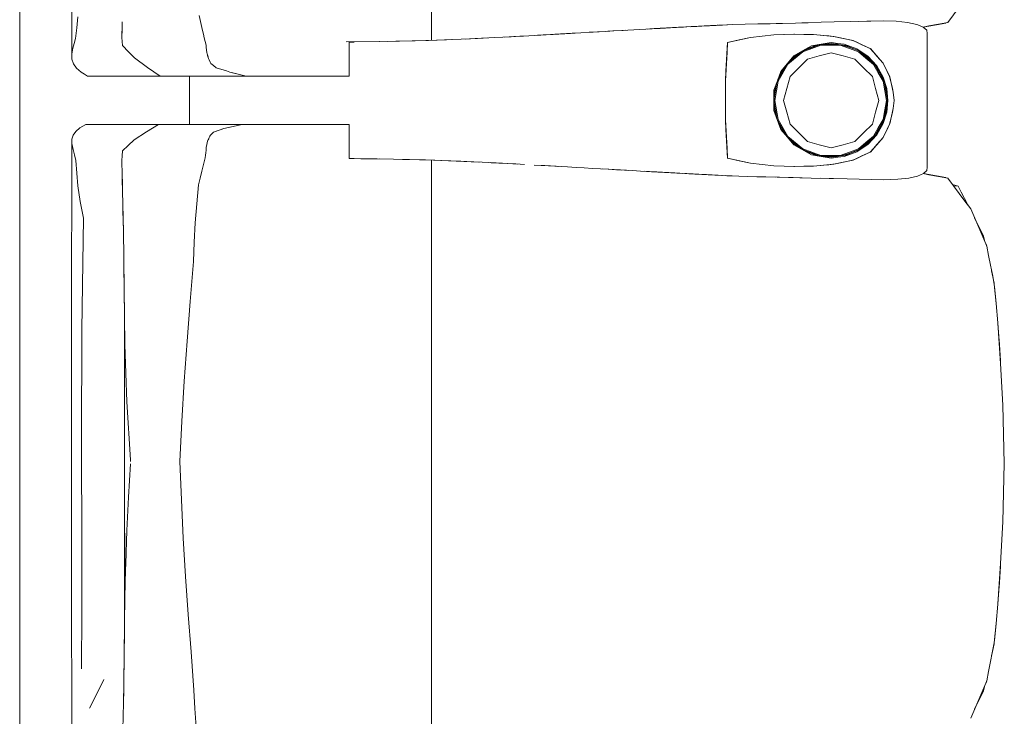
# Model space of a CAD drawing. Header units: millimetres. Extents: x -261 to 187, y -214 to 106.
# Tile 682 of 1056: x -208.695 to -207.88, y 13.346 to 13.922. Entities that reach past the tile are written whole.
import ezdxf

# ---------------------------------------------------------------- set-up
doc = ezdxf.new("R2010")
doc.units = ezdxf.units.MM
doc.header["$LTSCALE"] = 0.005
doc.header["$MEASUREMENT"] = 0
doc.layers.add('IFC-Elemento de mobília-Contorno', color=9, linetype='Continuous', lineweight=5)
doc.layers.add('IFC-Laje-Contorno', color=9, linetype='Continuous', lineweight=5)

msp = doc.modelspace()

# ---------------------------------------------------------------- linework, layer by layer
at = {"layer": 'IFC-Elemento de mobília-Contorno', "lineweight": 5}
for p, q in [((-208.65207, 14.06106), (-208.65199, 13.89344)), ((-208.35421, 13.90504), (-208.3542, 13.94712)), ((-208.54645, 13.92544), (-208.54379, 13.91311)), ((-207.927, 13.9199), (-207.91753, 13.93257)), ((-208.64783, 13.91549), (-208.6468, 13.92459)), ((-208.61055, 13.90861), (-208.61025, 13.9166)), ((-208.61034, 13.91385), (-208.61012, 13.92034)), ((-208.61025, 13.9166), (-208.6102, 13.91812)), ((-208.14976, 13.91578), (-208.13056, 13.91679)), ((-208.1429, 13.91614), (-208.13467, 13.91657)), ((-208.13879, 13.91636), (-208.13467, 13.91657)), ((-208.13742, 13.91643), (-208.13467, 13.91657)), ((-208.1333, 13.91665), (-208.13125, 13.91675)), ((-208.1333, 13.91665), (-208.13193, 13.91672)), ((-208.13193, 13.91672), (-208.13056, 13.91679)), ((-208.13125, 13.91675), (-208.13056, 13.91679)), ((-208.13056, 13.91679), (-208.1285, 13.9169)), ((-208.1285, 13.9169), (-208.12782, 13.91694)), ((-208.12782, 13.91694), (-208.12692, 13.91698)), ((-208.12692, 13.91698), (-208.12422, 13.91712)), ((-208.12692, 13.91698), (-208.12602, 13.91703)), ((-208.12602, 13.91703), (-208.12512, 13.91708)), ((-208.12512, 13.91708), (-208.12332, 13.91717)), ((-208.12332, 13.91717), (-208.11927, 13.91738)), ((-208.12332, 13.91717), (-208.12107, 13.91728)), ((-208.12332, 13.91717), (-208.12242, 13.91721)), ((-208.12242, 13.91721), (-208.12152, 13.91726)), ((-208.12152, 13.91726), (-208.12107, 13.91728)), ((-208.12107, 13.91728), (-208.11927, 13.91738)), ((-208.12107, 13.91728), (-208.11972, 13.91736)), ((-208.11972, 13.91736), (-208.11882, 13.9174)), ((-208.11927, 13.91738), (-208.11792, 13.91745)), ((-208.11882, 13.9174), (-208.11657, 13.91752)), ((-208.11882, 13.9174), (-208.11702, 13.91749)), ((-208.11792, 13.91745), (-208.11702, 13.91749)), ((-208.11792, 13.91745), (-208.11747, 13.91747)), ((-208.11657, 13.91752), (-208.11522, 13.91759)), ((-208.11631, 13.91753), (-208.11522, 13.91759)), ((-208.11631, 13.91753), (-208.11612, 13.91754)), ((-208.11612, 13.91754), (-208.11522, 13.91759)), ((-208.11522, 13.91759), (-208.1048, 13.91812)), ((-208.11522, 13.91759), (-208.11342, 13.91768)), ((-208.11522, 13.91759), (-208.11432, 13.91763)), ((-208.11522, 13.91759), (-208.11477, 13.91761)), ((-208.11477, 13.91761), (-208.11387, 13.91765)), ((-208.11342, 13.91768), (-208.1048, 13.91812)), ((-208.1048, 13.91812), (-208.09457, 13.91835)), ((-208.09457, 13.91835), (-208.08435, 13.91857)), ((-208.08435, 13.91857), (-208.06901, 13.91891)), ((-208.08435, 13.91857), (-208.07923, 13.91869)), ((-208.07923, 13.91869), (-208.07412, 13.9188)), ((-208.07412, 13.9188), (-208.06901, 13.91891)), ((-208.06901, 13.91891), (-208.06389, 13.91902)), ((-208.06389, 13.91902), (-208.05316, 13.91932)), ((-208.05316, 13.91932), (-208.0478, 13.91947)), ((-208.0478, 13.91947), (-208.04243, 13.91962)), ((-208.04243, 13.91962), (-208.0317, 13.91992)), ((-208.0317, 13.91992), (-208.02097, 13.92022)), ((-208.02097, 13.92022), (-207.98047, 13.92112)), ((-208.00072, 13.92067), (-207.98047, 13.92112)), ((-208.00072, 13.92067), (-207.9906, 13.9209)), ((-207.9906, 13.9209), (-207.98047, 13.92112)), ((-207.98047, 13.92112), (-207.96966, 13.92077)), ((-207.96966, 13.92077), (-207.96023, 13.91979)), ((-207.96023, 13.91979), (-207.95267, 13.91819)), ((-207.95267, 13.91819), (-207.95045, 13.91728)), ((-207.95045, 13.91728), (-207.94735, 13.91602)), ((-207.94734, 13.91601), (-207.9427, 13.91689)), ((-207.94424, 13.91647), (-207.92857, 13.91926)), ((-207.94424, 13.91647), (-207.93641, 13.91787)), ((-207.9427, 13.91689), (-207.93485, 13.91839)), ((-207.93641, 13.91787), (-207.92857, 13.91926)), ((-207.93485, 13.91839), (-207.927, 13.9199)), ((-207.92857, 13.91926), (-207.92826, 13.91966)), ((-207.92857, 13.91926), (-207.92826, 13.91966)), ((-207.92857, 13.91926), (-207.92828, 13.91965)), ((-208.64886, 13.90639), (-208.64783, 13.91549)), ((-208.61056, 13.90737), (-208.61034, 13.91385)), ((-208.61055, 13.90861), (-208.61053, 13.90833)), ((-208.54379, 13.91311), (-208.54305, 13.91008)), ((-208.54305, 13.91008), (-208.54232, 13.90704)), ((-208.28829, 13.90795), (-208.28103, 13.90836)), ((-208.28601, 13.9081), (-208.27801, 13.90854)), ((-208.28103, 13.90836), (-208.27377, 13.90878)), ((-208.27801, 13.90854), (-208.27377, 13.90878)), ((-208.27377, 13.90878), (-208.25925, 13.9096)), ((-208.26651, 13.90919), (-208.25925, 13.9096)), ((-208.26391, 13.90934), (-208.26177, 13.90946)), ((-208.26177, 13.90946), (-208.25354, 13.90993)), ((-208.25925, 13.9096), (-208.23057, 13.91127)), ((-208.25925, 13.9096), (-208.23774, 13.91085)), ((-208.25925, 13.9096), (-208.25208, 13.91002)), ((-208.25354, 13.90993), (-208.23925, 13.91076)), ((-208.25354, 13.90993), (-208.24991, 13.91015)), ((-208.25208, 13.91002), (-208.23774, 13.91085)), ((-208.25208, 13.91002), (-208.25189, 13.91003)), ((-208.23774, 13.91085), (-208.23057, 13.91127)), ((-208.23057, 13.91127), (-208.21024, 13.91243)), ((-208.2238, 13.91165), (-208.21024, 13.91243)), ((-208.2238, 13.91165), (-208.21702, 13.91204)), ((-208.21702, 13.91204), (-208.21024, 13.91243)), ((-208.21024, 13.91243), (-208.20346, 13.91282)), ((-208.21024, 13.91243), (-208.20829, 13.91254)), ((-208.20829, 13.91254), (-208.20418, 13.91278)), ((-208.20775, 13.91257), (-208.20418, 13.91278)), ((-208.20674, 13.91263), (-208.20418, 13.91278)), ((-208.20418, 13.91278), (-208.19555, 13.91326)), ((-208.20418, 13.91278), (-208.19604, 13.91323)), ((-208.20346, 13.91282), (-208.19681, 13.91319)), ((-208.19681, 13.91319), (-208.17684, 13.9143)), ((-208.19681, 13.91319), (-208.19348, 13.91337)), ((-208.19604, 13.91323), (-208.19356, 13.91337)), ((-208.17684, 13.9143), (-208.17346, 13.91449)), ((-208.17568, 13.91437), (-208.17161, 13.91459)), ((-208.17568, 13.91437), (-208.17333, 13.91449)), ((-208.17568, 13.91437), (-208.17365, 13.91448)), ((-208.17365, 13.91448), (-208.17161, 13.91459)), ((-208.17346, 13.91449), (-208.16161, 13.91513)), ((-208.17346, 13.91449), (-208.17007, 13.91467)), ((-208.17161, 13.91459), (-208.16954, 13.9147)), ((-208.17007, 13.91467), (-208.16161, 13.91513)), ((-208.17007, 13.91467), (-208.16669, 13.91486)), ((-208.16954, 13.9147), (-208.16746, 13.91482)), ((-208.16746, 13.91482), (-208.16337, 13.91503)), ((-208.16746, 13.91482), (-208.16539, 13.91492)), ((-208.16695, 13.91484), (-208.16514, 13.91494)), ((-208.16669, 13.91486), (-208.16499, 13.91495)), ((-208.16669, 13.91486), (-208.16547, 13.91492)), ((-208.16643, 13.91487), (-208.16339, 13.91503)), ((-208.16499, 13.91495), (-208.1633, 13.91504)), ((-208.1633, 13.91504), (-208.16161, 13.91513)), ((-208.16216, 13.9151), (-208.16073, 13.91518)), ((-208.16161, 13.91513), (-208.15483, 13.9155)), ((-208.16161, 13.91513), (-208.15991, 13.91522)), ((-208.15991, 13.91522), (-208.15653, 13.91541)), ((-208.15653, 13.91541), (-208.15483, 13.9155)), ((-208.15483, 13.9155), (-208.14976, 13.91578)), ((-208.15483, 13.9155), (-208.15145, 13.91568)), ((-208.15483, 13.9155), (-208.15314, 13.91559)), ((-208.15314, 13.91559), (-208.15145, 13.91568)), ((-208.14976, 13.91578), (-208.1429, 13.91614)), ((-208.14976, 13.91578), (-208.14701, 13.91592)), ((-208.14701, 13.91592), (-208.1429, 13.91614)), ((-208.14701, 13.91592), (-208.14427, 13.91606)), ((-208.14701, 13.91592), (-208.14584, 13.91598)), ((-208.1429, 13.91614), (-208.13879, 13.91636)), ((-208.14156, 13.91621), (-208.14154, 13.91621)), ((-208.14154, 13.91621), (-208.14151, 13.91621)), ((-208.13962, 13.91631), (-208.13843, 13.91638)), ((-208.13943, 13.91632), (-208.13879, 13.91636)), ((-208.13888, 13.91635), (-208.13742, 13.91643)), ((-208.13843, 13.91638), (-208.13689, 13.91646)), ((-208.1374, 13.91643), (-208.1369, 13.91646)), ((-208.09037, 13.90741), (-208.07107, 13.90947)), ((-208.09037, 13.90741), (-208.08072, 13.90844)), ((-208.08072, 13.90844), (-208.07107, 13.90947)), ((-208.07107, 13.90947), (-208.05397, 13.91001)), ((-208.07107, 13.90947), (-208.06266, 13.90974)), ((-208.06266, 13.90974), (-208.05424, 13.91001)), ((-208.05429, 13.91001), (-208.04618, 13.90988)), ((-208.05424, 13.91001), (-208.05419, 13.91)), ((-208.05397, 13.91001), (-208.03804, 13.90974)), ((-208.04618, 13.90988), (-208.03813, 13.90974)), ((-208.03813, 13.90974), (-208.02984, 13.909)), ((-208.03804, 13.90974), (-208.02966, 13.90898)), ((-208.02984, 13.909), (-208.02155, 13.90826)), ((-208.02966, 13.90898), (-208.02547, 13.9086)), ((-208.02547, 13.9086), (-208.02128, 13.90823)), ((-207.94735, 13.91602), (-207.94734, 13.91601)), ((-207.94734, 13.91601), (-207.94444, 13.91343)), ((-207.94725, 13.91593), (-207.94424, 13.91647)), ((-207.94444, 13.91343), (-207.94405, 13.91068)), ((-207.94407, 13.80009), (-207.94405, 13.91068)), ((-208.65094, 13.89853), (-208.6499, 13.90245)), ((-208.6499, 13.90245), (-208.64886, 13.90639)), ((-208.61056, 13.90737), (-208.60999, 13.90065)), ((-208.60999, 13.90065), (-208.60495, 13.89552)), ((-208.54232, 13.90704), (-208.54159, 13.90401)), ((-208.54159, 13.90401), (-208.54085, 13.90098)), ((-208.54085, 13.90098), (-208.54069, 13.89949)), ((-208.42484, 13.90363), (-208.39741, 13.90404)), ((-208.42239, 13.90344), (-208.42021, 13.90344)), ((-208.42239, 13.88863), (-208.42239, 13.90344)), ((-208.42021, 13.90344), (-208.41823, 13.90344)), ((-208.39752, 13.90404), (-208.38388, 13.9043)), ((-208.39088, 13.90416), (-208.38079, 13.90437)), ((-208.38388, 13.9043), (-208.37036, 13.90455)), ((-208.38079, 13.90437), (-208.36782, 13.90463)), ((-208.37036, 13.90455), (-208.35686, 13.90495)), ((-208.3589, 13.90489), (-208.35739, 13.90494)), ((-208.35739, 13.90494), (-208.34959, 13.90519)), ((-208.35686, 13.90495), (-208.34337, 13.90535)), ((-208.34959, 13.90519), (-208.34179, 13.90545)), ((-208.34337, 13.90535), (-208.3298, 13.90592)), ((-208.34179, 13.90545), (-208.33802, 13.90558)), ((-208.3298, 13.90592), (-208.31623, 13.9065)), ((-208.32583, 13.90609), (-208.31799, 13.90646)), ((-208.32583, 13.90609), (-208.31799, 13.90646)), ((-208.31799, 13.90646), (-208.30756, 13.90695)), ((-208.31623, 13.9065), (-208.30226, 13.90723)), ((-208.30226, 13.90723), (-208.28829, 13.90795)), ((-208.29411, 13.90765), (-208.28601, 13.9081)), ((-208.11058, 13.87936), (-208.10919, 13.90335)), ((-208.10965, 13.89535), (-208.10919, 13.90335)), ((-208.10919, 13.90335), (-208.09037, 13.90741)), ((-208.10919, 13.90335), (-208.09978, 13.90538)), ((-208.09978, 13.90538), (-208.09037, 13.90741)), ((-208.04714, 13.89622), (-208.0399, 13.90035)), ((-208.04707, 13.89545), (-208.03199, 13.90092)), ((-208.04671, 13.89645), (-208.03315, 13.90137)), ((-208.04508, 13.8974), (-208.03487, 13.90118)), ((-208.0399, 13.90035), (-208.03171, 13.90173)), ((-208.03487, 13.90118), (-208.02351, 13.90245)), ((-208.03199, 13.90092), (-208.01596, 13.90092)), ((-208.03171, 13.90173), (-208.02351, 13.90311)), ((-208.02989, 13.90174), (-208.01847, 13.90174)), ((-208.02351, 13.90311), (-208.01808, 13.90243)), ((-208.02351, 13.90245), (-208.01142, 13.90074)), ((-208.02186, 13.90829), (-208.02149, 13.90825)), ((-208.02155, 13.90826), (-208.00557, 13.90487)), ((-208.02128, 13.90823), (-208.01731, 13.90738)), ((-208.01808, 13.90243), (-208.01265, 13.90175)), ((-208.01731, 13.90738), (-208.01331, 13.90652)), ((-208.01596, 13.90092), (-208.00843, 13.89818)), ((-208.01415, 13.90112), (-208.00816, 13.89895)), ((-208.01334, 13.90653), (-208.00937, 13.90567)), ((-208.01265, 13.90175), (-208.00752, 13.89984)), ((-208.01142, 13.90074), (-208.00017, 13.89598)), ((-208.00937, 13.90567), (-208.0054, 13.90482)), ((-208.00586, 13.90494), (-208.0054, 13.90482)), ((-208.00557, 13.90487), (-207.99835, 13.90153)), ((-208.0054, 13.90482), (-208.00176, 13.90311)), ((-208.00176, 13.90311), (-207.99812, 13.9014)), ((-207.99835, 13.90153), (-207.99113, 13.89819)), ((-207.99812, 13.9014), (-207.99084, 13.89798)), ((-208.65199, 13.89344), (-208.65094, 13.89853)), ((-208.65199, 13.89344), (-208.65184, 13.88933)), ((-208.60495, 13.89552), (-208.5999, 13.8904)), ((-208.54069, 13.89949), (-208.54019, 13.895)), ((-208.54069, 13.89949), (-208.54035, 13.8965)), ((-208.54035, 13.8965), (-208.54019, 13.895)), ((-208.54019, 13.895), (-208.53984, 13.89375)), ((-208.53984, 13.89375), (-208.53916, 13.89123)), ((-208.5395, 13.89249), (-208.53916, 13.89123)), ((-208.5395, 13.89249), (-208.53882, 13.88998)), ((-208.11104, 13.87136), (-208.10965, 13.89535)), ((-208.11058, 13.87936), (-208.10965, 13.89535)), ((-208.11011, 13.88735), (-208.10965, 13.89535)), ((-208.06512, 13.87935), (-208.05438, 13.89209)), ((-208.05938, 13.88515), (-208.04707, 13.89545)), ((-208.05832, 13.88711), (-208.04911, 13.89481)), ((-208.05504, 13.89078), (-208.04652, 13.89657)), ((-208.05438, 13.89209), (-208.04714, 13.89622)), ((-208.04319, 13.88943), (-208.03335, 13.89206)), ((-208.03335, 13.89206), (-208.02351, 13.8947)), ((-208.02351, 13.8947), (-208.01368, 13.89206)), ((-208.01368, 13.89206), (-208.00384, 13.88943)), ((-208.00843, 13.89818), (-208.00089, 13.89544)), ((-208.00816, 13.89895), (-208.00131, 13.89646)), ((-208.00752, 13.89984), (-208.0024, 13.89793)), ((-208.0024, 13.89793), (-207.99785, 13.8949)), ((-208.00089, 13.89544), (-207.99473, 13.89028)), ((-208.00037, 13.89607), (-207.99422, 13.89091)), ((-208.00017, 13.89598), (-207.99052, 13.88848)), ((-207.99785, 13.8949), (-207.99331, 13.89187)), ((-207.99148, 13.89835), (-207.99084, 13.89798)), ((-207.99113, 13.89819), (-207.98846, 13.89514)), ((-207.99084, 13.89798), (-207.98824, 13.89498)), ((-207.98846, 13.89514), (-207.9858, 13.89208)), ((-207.98824, 13.89498), (-207.98306, 13.88898)), ((-207.98824, 13.89498), (-207.98565, 13.89198)), ((-207.9858, 13.89208), (-207.98313, 13.88903)), ((-208.65184, 13.88933), (-208.65047, 13.88562)), ((-208.65047, 13.88562), (-208.64798, 13.88206)), ((-208.5999, 13.8904), (-208.58936, 13.88255)), ((-208.53882, 13.88998), (-208.53833, 13.88895)), ((-208.53833, 13.88895), (-208.53784, 13.88792)), ((-208.53833, 13.88895), (-208.53735, 13.88689)), ((-208.53735, 13.88689), (-208.53686, 13.88587)), ((-208.53686, 13.88587), (-208.53576, 13.88497)), ((-208.53576, 13.88497), (-208.53465, 13.88407)), ((-208.53465, 13.88407), (-208.53244, 13.88227)), ((-208.42239, 13.87539), (-208.42239, 13.88863)), ((-208.11058, 13.87936), (-208.11011, 13.88735)), ((-208.06757, 13.87267), (-208.06082, 13.88431)), ((-208.06745, 13.87121), (-208.05938, 13.88515)), ((-208.06266, 13.88226), (-208.05504, 13.89078)), ((-208.05039, 13.88223), (-208.04319, 13.88943)), ((-208.00384, 13.88943), (-207.99664, 13.88223)), ((-207.99473, 13.89028), (-207.98857, 13.88513)), ((-207.99422, 13.89091), (-207.98911, 13.88664)), ((-207.99331, 13.89187), (-207.98587, 13.8839)), ((-207.99052, 13.88848), (-207.98312, 13.87876)), ((-207.98857, 13.88513), (-207.98454, 13.87817)), ((-207.98587, 13.8839), (-207.98047, 13.8745)), ((-207.98565, 13.89198), (-207.98306, 13.88898)), ((-207.98313, 13.88903), (-207.98047, 13.88598)), ((-207.98306, 13.88898), (-207.98047, 13.88598)), ((-207.98047, 13.88598), (-207.97917, 13.88329)), ((-207.98047, 13.88598), (-207.97506, 13.87468)), ((-207.98047, 13.88598), (-207.97641, 13.87751)), ((-208.64798, 13.88206), (-208.64414, 13.87866)), ((-208.64414, 13.87866), (-208.64148, 13.87703)), ((-208.64148, 13.87703), (-208.63882, 13.87539)), ((-208.58936, 13.88255), (-208.57885, 13.87539)), ((-208.53244, 13.88227), (-208.52959, 13.88139)), ((-208.53244, 13.88227), (-208.52674, 13.88052)), ((-208.52959, 13.88139), (-208.52674, 13.88052)), ((-208.52674, 13.88052), (-208.52389, 13.87964)), ((-208.52389, 13.87964), (-208.52103, 13.87876)), ((-208.52103, 13.87876), (-208.5109, 13.87623)), ((-208.52103, 13.87876), (-208.51428, 13.87707)), ((-208.52103, 13.87876), (-208.51766, 13.87792)), ((-208.51766, 13.87792), (-208.51428, 13.87707)), ((-208.5109, 13.87623), (-208.50752, 13.87539)), ((-208.11104, 13.87136), (-208.11058, 13.87936)), ((-208.06799, 13.87152), (-208.06512, 13.87935)), ((-208.06719, 13.87368), (-208.06264, 13.8823)), ((-208.05759, 13.87502), (-208.05039, 13.88223)), ((-207.99664, 13.88223), (-207.98944, 13.87502)), ((-207.9866, 13.88333), (-207.98385, 13.87858)), ((-207.98454, 13.87817), (-207.98052, 13.87121)), ((-207.98385, 13.87858), (-207.98108, 13.87379)), ((-207.98312, 13.87876), (-207.97848, 13.86746)), ((-207.97917, 13.88329), (-207.97786, 13.88059)), ((-207.97912, 13.88316), (-207.97641, 13.87751)), ((-207.97912, 13.88316), (-207.97777, 13.88033)), ((-207.97786, 13.88059), (-207.97656, 13.8779)), ((-207.97777, 13.88033), (-207.97641, 13.87751)), ((-207.97656, 13.8779), (-207.97525, 13.87521)), ((-207.97641, 13.87751), (-207.97506, 13.87468)), ((-208.63882, 13.87539), (-208.57885, 13.87539)), ((-208.57885, 13.87539), (-208.53758, 13.87539)), ((-208.55462, 13.83531), (-208.55462, 13.87539)), ((-208.53758, 13.87539), (-208.50752, 13.87539)), ((-208.50752, 13.87539), (-208.50554, 13.87539)), ((-208.50554, 13.87539), (-208.50359, 13.87539)), ((-208.50359, 13.87539), (-208.50165, 13.87539)), ((-208.50165, 13.87539), (-208.49973, 13.87539)), ((-208.49973, 13.87539), (-208.49781, 13.87539)), ((-208.49781, 13.87539), (-208.49589, 13.87539)), ((-208.49589, 13.87539), (-208.49396, 13.87539)), ((-208.49396, 13.87539), (-208.49201, 13.87539)), ((-208.49201, 13.87539), (-208.49003, 13.87539)), ((-208.49003, 13.87539), (-208.48802, 13.87539)), ((-208.48802, 13.87539), (-208.48596, 13.87539)), ((-208.48596, 13.87539), (-208.48386, 13.87539)), ((-208.48386, 13.87539), (-208.4817, 13.87539)), ((-208.4817, 13.87539), (-208.47952, 13.87539)), ((-208.47952, 13.87539), (-208.47732, 13.87539)), ((-208.47732, 13.87539), (-208.47513, 13.87539)), ((-208.47513, 13.87539), (-208.47298, 13.87539)), ((-208.47298, 13.87539), (-208.47088, 13.87539)), ((-208.47088, 13.87539), (-208.46884, 13.87539)), ((-208.46884, 13.87539), (-208.4669, 13.87539)), ((-208.4669, 13.87539), (-208.46507, 13.87539)), ((-208.46507, 13.87539), (-208.46334, 13.87539)), ((-208.46334, 13.87539), (-208.46168, 13.87539)), ((-208.46168, 13.87539), (-208.46006, 13.87539)), ((-208.46006, 13.87539), (-208.45844, 13.87539)), ((-208.45844, 13.87539), (-208.45678, 13.87539)), ((-208.45678, 13.87539), (-208.45507, 13.87539)), ((-208.45507, 13.87539), (-208.45325, 13.87539)), ((-208.45325, 13.87539), (-208.45131, 13.87539)), ((-208.45131, 13.87539), (-208.44924, 13.87539)), ((-208.44924, 13.87539), (-208.44705, 13.87539)), ((-208.44705, 13.87539), (-208.44476, 13.87539)), ((-208.44476, 13.87539), (-208.44239, 13.87539)), ((-208.44239, 13.87539), (-208.43994, 13.87539)), ((-208.43994, 13.87539), (-208.43743, 13.87539)), ((-208.43743, 13.87539), (-208.43487, 13.87539)), ((-208.43487, 13.87539), (-208.43229, 13.87539)), ((-208.43229, 13.87539), (-208.42971, 13.87539)), ((-208.42971, 13.87539), (-208.42718, 13.87539)), ((-208.42718, 13.87539), (-208.42473, 13.87539)), ((-208.42473, 13.87539), (-208.42239, 13.87539)), ((-208.11104, 13.85535), (-208.11104, 13.87136)), ((-208.07085, 13.86368), (-208.06799, 13.87152)), ((-208.07075, 13.85729), (-208.06848, 13.87017)), ((-208.07075, 13.86106), (-208.06853, 13.87002)), ((-208.07026, 13.85535), (-208.06745, 13.87121)), ((-208.06023, 13.86519), (-208.05759, 13.87502)), ((-207.98944, 13.87502), (-207.9868, 13.86519)), ((-207.98052, 13.87121), (-207.97912, 13.86328)), ((-207.98047, 13.8745), (-207.97753, 13.86514)), ((-207.97946, 13.86985), (-207.97832, 13.86342)), ((-207.97525, 13.87521), (-207.97288, 13.86548)), ((-207.97506, 13.87468), (-207.97357, 13.86846)), ((-207.97385, 13.86944), (-207.97357, 13.86846)), ((-207.97363, 13.86867), (-207.97315, 13.86663)), ((-207.97357, 13.86846), (-207.97209, 13.86224)), ((-208.07085, 13.86368), (-208.07085, 13.847)), ((-208.07075, 13.84963), (-208.07075, 13.86106)), ((-208.06286, 13.85535), (-208.06023, 13.86519)), ((-207.9868, 13.86519), (-207.98416, 13.85535)), ((-207.97912, 13.86328), (-207.97772, 13.85535)), ((-207.97848, 13.86746), (-207.97689, 13.85535)), ((-207.97832, 13.86342), (-207.9769, 13.85535)), ((-207.97753, 13.86514), (-207.97654, 13.85534)), ((-207.97315, 13.86663), (-207.97209, 13.86224)), ((-207.97288, 13.86548), (-207.97209, 13.86224)), ((-207.97209, 13.86224), (-207.97151, 13.85534)), ((-208.11104, 13.83933), (-208.11104, 13.85535)), ((-208.07075, 13.8534), (-208.06847, 13.84051)), ((-208.07026, 13.85535), (-208.06745, 13.83948)), ((-208.06286, 13.85535), (-208.06023, 13.84551)), ((-207.9868, 13.84551), (-207.98416, 13.85535)), ((-207.97912, 13.84742), (-207.97772, 13.85535)), ((-207.97848, 13.84324), (-207.97689, 13.85535)), ((-207.97795, 13.84938), (-207.9769, 13.85535)), ((-207.97754, 13.84554), (-207.97654, 13.85534)), ((-207.97209, 13.84846), (-207.97151, 13.85534)), ((-208.07085, 13.847), (-208.06512, 13.83134)), ((-208.07075, 13.84963), (-208.06852, 13.84064)), ((-208.06023, 13.84551), (-208.05759, 13.83567)), ((-207.98944, 13.83567), (-207.9868, 13.84551)), ((-207.98312, 13.83194), (-207.97848, 13.84324)), ((-207.98052, 13.83949), (-207.97912, 13.84742)), ((-207.98047, 13.8362), (-207.97754, 13.84554)), ((-207.97946, 13.84084), (-207.97795, 13.84938)), ((-207.97525, 13.83549), (-207.97288, 13.84522)), ((-207.97364, 13.84201), (-207.97315, 13.84406)), ((-207.97357, 13.84224), (-207.97209, 13.84846)), ((-207.97315, 13.84406), (-207.97209, 13.84846)), ((-207.97288, 13.84522), (-207.97209, 13.84846)), ((-208.64525, 13.83252), (-208.64038, 13.83531)), ((-208.64038, 13.83531), (-208.58013, 13.83531)), ((-208.59024, 13.82938), (-208.58013, 13.83531)), ((-208.58013, 13.83531), (-208.51098, 13.83531)), ((-208.56488, 13.83531), (-208.55462, 13.83531)), ((-208.52601, 13.83198), (-208.51098, 13.83531)), ((-208.51474, 13.83448), (-208.51098, 13.83531)), ((-208.51267, 13.83531), (-208.50966, 13.83531)), ((-208.51098, 13.83531), (-208.509, 13.83531)), ((-208.50966, 13.83531), (-208.50684, 13.83531)), ((-208.509, 13.83531), (-208.50703, 13.83531)), ((-208.50703, 13.83531), (-208.50507, 13.83531)), ((-208.50507, 13.83531), (-208.50313, 13.83531)), ((-208.50313, 13.83531), (-208.50122, 13.83531)), ((-208.50122, 13.83531), (-208.49931, 13.83531)), ((-208.49931, 13.83531), (-208.49741, 13.83531)), ((-208.49741, 13.83531), (-208.4955, 13.83531)), ((-208.4955, 13.83531), (-208.49358, 13.83531)), ((-208.49358, 13.83531), (-208.49164, 13.83531)), ((-208.49164, 13.83531), (-208.48967, 13.83531)), ((-208.48967, 13.83531), (-208.48766, 13.83531)), ((-208.48766, 13.83531), (-208.48562, 13.83531)), ((-208.48562, 13.83531), (-208.48351, 13.83531)), ((-208.48351, 13.83531), (-208.48137, 13.83531)), ((-208.48137, 13.83531), (-208.4792, 13.83531)), ((-208.4792, 13.83531), (-208.47702, 13.83531)), ((-208.47702, 13.83531), (-208.47485, 13.83531)), ((-208.47485, 13.83531), (-208.47272, 13.83531)), ((-208.47272, 13.83531), (-208.47064, 13.83531)), ((-208.47064, 13.83531), (-208.46863, 13.83531)), ((-208.46863, 13.83531), (-208.46671, 13.83531)), ((-208.46671, 13.83531), (-208.4649, 13.83531)), ((-208.4649, 13.83531), (-208.46319, 13.83531)), ((-208.46319, 13.83531), (-208.46155, 13.83531)), ((-208.46155, 13.83531), (-208.45994, 13.83531)), ((-208.45994, 13.83531), (-208.45833, 13.83531)), ((-208.45833, 13.83531), (-208.45669, 13.83531)), ((-208.45669, 13.83531), (-208.45498, 13.83531)), ((-208.45498, 13.83531), (-208.45317, 13.83531)), ((-208.45317, 13.83531), (-208.45124, 13.83531)), ((-208.45124, 13.83531), (-208.44918, 13.83531)), ((-208.44918, 13.83531), (-208.447, 13.83531)), ((-208.447, 13.83531), (-208.44473, 13.83531)), ((-208.44473, 13.83531), (-208.44237, 13.83531)), ((-208.44237, 13.83531), (-208.43994, 13.83531)), ((-208.43994, 13.83531), (-208.43745, 13.83531)), ((-208.43745, 13.83531), (-208.43491, 13.83531)), ((-208.43491, 13.83531), (-208.43234, 13.83531)), ((-208.43234, 13.83531), (-208.42978, 13.83531)), ((-208.42978, 13.83531), (-208.42727, 13.83531)), ((-208.42727, 13.83531), (-208.42483, 13.83531)), ((-208.42483, 13.83531), (-208.42251, 13.83531)), ((-208.42251, 13.82206), (-208.42251, 13.83531)), ((-208.11104, 13.83933), (-208.10965, 13.81535)), ((-208.11104, 13.83933), (-208.11011, 13.82334)), ((-208.11104, 13.83933), (-208.11058, 13.83134)), ((-208.11104, 13.83933), (-208.10919, 13.80731)), ((-208.06757, 13.83804), (-208.06082, 13.82638)), ((-208.06745, 13.83948), (-208.05938, 13.82555)), ((-208.0672, 13.83703), (-208.06266, 13.82844)), ((-208.05759, 13.83567), (-208.05039, 13.82847)), ((-207.99664, 13.82847), (-207.98944, 13.83567)), ((-207.98587, 13.82679), (-207.98047, 13.8362)), ((-207.98454, 13.83253), (-207.98052, 13.83949)), ((-207.98385, 13.83212), (-207.98108, 13.8369)), ((-207.97656, 13.8328), (-207.97525, 13.83549)), ((-207.97641, 13.83319), (-207.97506, 13.83601)), ((-207.97506, 13.83601), (-207.97357, 13.84224)), ((-207.97385, 13.84125), (-207.97357, 13.84224)), ((-208.65083, 13.82662), (-208.64864, 13.82966)), ((-208.64864, 13.82966), (-208.64525, 13.83252)), ((-208.60039, 13.8227), (-208.59024, 13.82938)), ((-208.53703, 13.82648), (-208.53628, 13.82737)), ((-208.53628, 13.82737), (-208.53553, 13.82825)), ((-208.53553, 13.82825), (-208.53478, 13.82914)), ((-208.53478, 13.82914), (-208.52601, 13.83198)), ((-208.53478, 13.82914), (-208.5282, 13.83127)), ((-208.5282, 13.83127), (-208.52601, 13.83198)), ((-208.52601, 13.83198), (-208.51849, 13.83365)), ((-208.51849, 13.83365), (-208.51474, 13.83448)), ((-208.11058, 13.83134), (-208.11011, 13.82334)), ((-208.11058, 13.83134), (-208.10919, 13.80735)), ((-208.06512, 13.83134), (-208.05974, 13.82497)), ((-208.06266, 13.82844), (-208.05504, 13.81992)), ((-208.05039, 13.82847), (-208.04319, 13.82127)), ((-208.00384, 13.82127), (-207.99664, 13.82847)), ((-207.99052, 13.82221), (-207.98312, 13.83194)), ((-207.98857, 13.82557), (-207.98454, 13.83253)), ((-207.98659, 13.82738), (-207.98385, 13.83212)), ((-207.98047, 13.82472), (-207.97641, 13.83319)), ((-207.98047, 13.82472), (-207.97917, 13.82741)), ((-207.97917, 13.82741), (-207.97786, 13.83011)), ((-207.97912, 13.82754), (-207.97641, 13.83319)), ((-207.97912, 13.82754), (-207.97777, 13.83037)), ((-207.97786, 13.83011), (-207.97656, 13.8328)), ((-207.97777, 13.83037), (-207.97641, 13.83319)), ((-208.65208, 13.66986), (-208.65198, 13.8233)), ((-208.65198, 13.8233), (-208.65083, 13.82662)), ((-208.65198, 13.8233), (-208.65189, 13.8196)), ((-208.65189, 13.8196), (-208.65069, 13.81474)), ((-208.60519, 13.81808), (-208.60039, 13.8227)), ((-208.54061, 13.8162), (-208.54006, 13.81885)), ((-208.54006, 13.81885), (-208.53951, 13.82151)), ((-208.53951, 13.82151), (-208.53821, 13.82457)), ((-208.53951, 13.82151), (-208.53908, 13.82253)), ((-208.53908, 13.82253), (-208.53865, 13.82355)), ((-208.53865, 13.82355), (-208.53821, 13.82457)), ((-208.53821, 13.82457), (-208.53778, 13.82559)), ((-208.53778, 13.82559), (-208.53703, 13.82648)), ((-208.42251, 13.80726), (-208.42251, 13.82206)), ((-208.11011, 13.82334), (-208.10965, 13.81535)), ((-208.11011, 13.82324), (-208.1101, 13.82314)), ((-208.10994, 13.82035), (-208.10994, 13.82032)), ((-208.05974, 13.82497), (-208.05436, 13.81859)), ((-208.05938, 13.82555), (-208.04707, 13.81525)), ((-208.05832, 13.82358), (-208.04911, 13.81588)), ((-208.05504, 13.81992), (-208.04654, 13.81413)), ((-208.04319, 13.82127), (-208.03335, 13.81864)), ((-208.01368, 13.81864), (-208.00384, 13.82127)), ((-208.00089, 13.81525), (-207.99473, 13.82041)), ((-208.00038, 13.81463), (-207.99422, 13.81979)), ((-208.00017, 13.81472), (-207.99052, 13.82221)), ((-207.99785, 13.8158), (-207.99331, 13.81883)), ((-207.99473, 13.82041), (-207.98857, 13.82557)), ((-207.99422, 13.81979), (-207.98912, 13.82406)), ((-207.99331, 13.81883), (-207.98587, 13.82679)), ((-207.98824, 13.81572), (-207.98565, 13.81872)), ((-207.9858, 13.81861), (-207.98047, 13.82472)), ((-207.98565, 13.81872), (-207.98306, 13.82172)), ((-207.98306, 13.82172), (-207.98047, 13.82472)), ((-208.65069, 13.81474), (-208.64962, 13.81016)), ((-208.61028, 13.80954), (-208.60999, 13.81346)), ((-208.61028, 13.80947), (-208.60999, 13.81346)), ((-208.60999, 13.81346), (-208.60519, 13.81808)), ((-208.54128, 13.80989), (-208.54105, 13.81199)), ((-208.54105, 13.81199), (-208.54083, 13.81409)), ((-208.54083, 13.81409), (-208.54061, 13.8162)), ((-208.10965, 13.81535), (-208.10919, 13.80735)), ((-208.05436, 13.81859), (-208.0399, 13.81035)), ((-208.04707, 13.81525), (-208.03199, 13.80978)), ((-208.0468, 13.81428), (-208.03315, 13.80932)), ((-208.04507, 13.81329), (-208.03487, 13.80952)), ((-208.03335, 13.81864), (-208.02351, 13.816)), ((-208.02351, 13.816), (-208.01368, 13.81864)), ((-208.01596, 13.80978), (-208.00843, 13.81252)), ((-208.01417, 13.80957), (-208.00816, 13.81175)), ((-208.01265, 13.80895), (-208.00752, 13.81086)), ((-208.01142, 13.80996), (-208.00017, 13.81472)), ((-208.00843, 13.81252), (-208.00089, 13.81525)), ((-208.00816, 13.81175), (-208.00123, 13.81426)), ((-208.00752, 13.81086), (-208.0024, 13.81277)), ((-208.0024, 13.81277), (-207.99785, 13.8158)), ((-207.99835, 13.80917), (-207.99113, 13.81251)), ((-207.99812, 13.80929), (-207.99084, 13.81271)), ((-207.99148, 13.81234), (-207.99106, 13.81259)), ((-207.99113, 13.81251), (-207.9858, 13.81861)), ((-207.99113, 13.81251), (-207.98846, 13.81556)), ((-207.99084, 13.81271), (-207.98824, 13.81572)), ((-208.64962, 13.81016), (-208.64856, 13.80559)), ((-208.64856, 13.80559), (-208.6468, 13.78464)), ((-208.61056, 13.80563), (-208.61028, 13.80954)), ((-208.61056, 13.80547), (-208.61028, 13.80947)), ((-208.61056, 13.80547), (-208.61021, 13.79342)), ((-208.54288, 13.8022), (-208.5415, 13.80779)), ((-208.5415, 13.80779), (-208.54128, 13.80989)), ((-208.42251, 13.80726), (-208.42032, 13.80726)), ((-208.42251, 13.80721), (-208.41272, 13.80706)), ((-208.42032, 13.80726), (-208.41832, 13.80726)), ((-208.41272, 13.80706), (-208.39914, 13.80686)), ((-208.39914, 13.80686), (-208.38581, 13.80661)), ((-208.39732, 13.80681), (-208.38581, 13.80661)), ((-208.38581, 13.80661), (-208.37249, 13.80636)), ((-208.37833, 13.80647), (-208.36408, 13.80609)), ((-208.37249, 13.80636), (-208.35921, 13.80598)), ((-208.36408, 13.80609), (-208.35147, 13.80576)), ((-208.35921, 13.80598), (-208.34593, 13.8056)), ((-208.35421, 13.80584), (-208.3542, 13.773)), ((-208.34646, 13.80562), (-208.33003, 13.80492)), ((-208.34646, 13.80562), (-208.31491, 13.80427)), ((-208.34593, 13.8056), (-208.33253, 13.80504)), ((-208.33253, 13.80504), (-208.31913, 13.80449)), ((-208.33012, 13.80492), (-208.32147, 13.80455)), ((-208.33003, 13.80492), (-208.31491, 13.80427)), ((-208.32147, 13.80455), (-208.31498, 13.80427)), ((-208.31913, 13.80449), (-208.31224, 13.80413)), ((-208.31224, 13.80413), (-208.29156, 13.80307)), ((-208.30534, 13.80378), (-208.29845, 13.80342)), ((-208.30534, 13.80378), (-208.29156, 13.80307)), ((-208.30478, 13.80375), (-208.30426, 13.80372)), ((-208.30426, 13.80372), (-208.29559, 13.80326)), ((-208.29845, 13.80342), (-208.29156, 13.80307)), ((-208.29559, 13.80326), (-208.28693, 13.8028)), ((-208.29156, 13.80307), (-208.28443, 13.80267)), ((-208.28693, 13.8028), (-208.2835, 13.80261)), ((-208.28443, 13.80267), (-208.27729, 13.80226)), ((-208.10919, 13.80735), (-208.09042, 13.8033)), ((-208.10919, 13.80735), (-208.0998, 13.80533)), ((-208.0998, 13.80533), (-208.09042, 13.8033)), ((-208.09042, 13.8033), (-208.07107, 13.80123)), ((-208.09042, 13.8033), (-208.08074, 13.80226)), ((-208.0399, 13.81035), (-208.03168, 13.80896)), ((-208.03487, 13.80952), (-208.02351, 13.80825)), ((-208.03199, 13.80978), (-208.01596, 13.80978)), ((-208.03171, 13.80897), (-208.02351, 13.80759)), ((-208.0299, 13.80896), (-208.01844, 13.80897)), ((-208.02984, 13.8017), (-208.02155, 13.80244)), ((-208.02547, 13.80209), (-208.02128, 13.80247)), ((-208.02351, 13.80825), (-208.01142, 13.80996)), ((-208.02351, 13.80759), (-208.01808, 13.80827)), ((-208.02209, 13.80239), (-208.02128, 13.80247)), ((-208.02155, 13.80244), (-208.00557, 13.80583)), ((-208.02128, 13.80247), (-208.01731, 13.80332)), ((-208.01808, 13.80827), (-208.01265, 13.80895)), ((-208.01731, 13.80332), (-208.01331, 13.80418)), ((-208.01334, 13.80417), (-208.00937, 13.80502)), ((-208.00937, 13.80502), (-208.0054, 13.80587)), ((-208.00586, 13.80576), (-208.0054, 13.80587)), ((-208.00557, 13.80583), (-207.99835, 13.80917)), ((-208.0054, 13.80587), (-208.00176, 13.80759)), ((-208.00185, 13.80755), (-207.99812, 13.80929)), ((-208.61034, 13.79784), (-208.61011, 13.79004)), ((-208.54566, 13.79102), (-208.54427, 13.79661)), ((-208.54427, 13.79661), (-208.54288, 13.8022)), ((-208.26944, 13.80182), (-208.26061, 13.80131)), ((-208.26944, 13.80182), (-208.25178, 13.80081)), ((-208.26301, 13.80146), (-208.25589, 13.80105)), ((-208.26061, 13.80131), (-208.25178, 13.80081)), ((-208.25589, 13.80105), (-208.24166, 13.80022)), ((-208.25589, 13.80105), (-208.24877, 13.80063)), ((-208.25178, 13.80081), (-208.25036, 13.80072)), ((-208.24166, 13.80022), (-208.23454, 13.79981)), ((-208.23454, 13.79981), (-208.22782, 13.79942)), ((-208.22782, 13.79942), (-208.2211, 13.79904)), ((-208.2211, 13.79904), (-208.21437, 13.79865)), ((-208.21437, 13.79865), (-208.20765, 13.79826)), ((-208.21289, 13.79856), (-208.2075, 13.79825)), ((-208.20819, 13.79829), (-208.2075, 13.79825)), ((-208.20765, 13.79826), (-208.20438, 13.79808)), ((-208.2075, 13.79825), (-208.20189, 13.79794)), ((-208.2075, 13.79825), (-208.20328, 13.79802)), ((-208.20438, 13.79808), (-208.2011, 13.7979)), ((-208.20438, 13.79808), (-208.20308, 13.79801)), ((-208.2011, 13.7979), (-208.19782, 13.79771)), ((-208.19941, 13.7978), (-208.19708, 13.79767)), ((-208.19782, 13.79771), (-208.188, 13.79716)), ((-208.19782, 13.79771), (-208.19455, 13.79753)), ((-208.19455, 13.79753), (-208.19127, 13.79735)), ((-208.188, 13.79716), (-208.18144, 13.79679)), ((-208.188, 13.79716), (-208.18472, 13.79698)), ((-208.18472, 13.79698), (-208.18144, 13.79679)), ((-208.18144, 13.79679), (-208.16132, 13.7957)), ((-208.17809, 13.79661), (-208.17473, 13.79643)), ((-208.17809, 13.79661), (-208.16132, 13.7957)), ((-208.17473, 13.79643), (-208.17138, 13.79625)), ((-208.17473, 13.79643), (-208.17216, 13.79629)), ((-208.17216, 13.79629), (-208.16993, 13.79616)), ((-208.17138, 13.79625), (-208.16803, 13.79606)), ((-208.16993, 13.79616), (-208.16769, 13.79604)), ((-208.16803, 13.79606), (-208.16743, 13.79603)), ((-208.16803, 13.79606), (-208.16132, 13.7957)), ((-208.16769, 13.79604), (-208.16672, 13.79599)), ((-208.16467, 13.79588), (-208.16132, 13.7957)), ((-208.16467, 13.79588), (-208.16299, 13.79579)), ((-208.16299, 13.79579), (-208.16132, 13.7957)), ((-208.16132, 13.7957), (-208.15628, 13.79542)), ((-208.16132, 13.7957), (-208.15796, 13.79551)), ((-208.15796, 13.79551), (-208.15628, 13.79542)), ((-208.15628, 13.79542), (-208.15461, 13.79533)), ((-208.15461, 13.79533), (-208.15296, 13.79524)), ((-208.15296, 13.79524), (-208.14471, 13.7948)), ((-208.15131, 13.79516), (-208.14966, 13.79507)), ((-208.15131, 13.79516), (-208.14636, 13.79489)), ((-208.14966, 13.79507), (-208.14636, 13.79489)), ((-208.14471, 13.7948), (-208.13069, 13.79406)), ((-208.14471, 13.7948), (-208.14141, 13.79463)), ((-208.14471, 13.7948), (-208.14306, 13.79472)), ((-208.14306, 13.79472), (-208.14141, 13.79463)), ((-208.14306, 13.79472), (-208.13646, 13.79437)), ((-208.14306, 13.79472), (-208.13069, 13.79406)), ((-208.14141, 13.79463), (-208.13976, 13.79454)), ((-208.14126, 13.79462), (-208.14085, 13.7946)), ((-208.14085, 13.7946), (-208.13963, 13.79453)), ((-208.13977, 13.79454), (-208.1397, 13.79454)), ((-208.13976, 13.79454), (-208.13811, 13.79446)), ((-208.13975, 13.79454), (-208.13971, 13.79454)), ((-208.13827, 13.79446), (-208.13637, 13.79436)), ((-208.13811, 13.79446), (-208.13646, 13.79437)), ((-208.13718, 13.7944), (-208.13637, 13.79436)), ((-208.13646, 13.79437), (-208.13645, 13.79437)), ((-208.13646, 13.79437), (-208.13069, 13.79406)), ((-208.13637, 13.79436), (-208.13518, 13.7943)), ((-208.13481, 13.79428), (-208.13399, 13.79424)), ((-208.13481, 13.79428), (-208.13316, 13.79419)), ((-208.08074, 13.80226), (-208.07107, 13.80123)), ((-208.07107, 13.80123), (-208.05397, 13.80068)), ((-208.07107, 13.80123), (-208.05417, 13.80068)), ((-208.05429, 13.80069), (-208.04618, 13.80082)), ((-208.05424, 13.80069), (-208.05419, 13.80069)), ((-208.05397, 13.80068), (-208.03804, 13.80096)), ((-208.04618, 13.80082), (-208.03813, 13.80096)), ((-208.03813, 13.80096), (-208.02984, 13.8017)), ((-208.03804, 13.80096), (-208.02966, 13.80172)), ((-208.02966, 13.80172), (-208.02547, 13.80209)), ((-207.95208, 13.7927), (-207.94706, 13.79486)), ((-207.94741, 13.79471), (-207.9427, 13.79381)), ((-207.94727, 13.79476), (-207.94424, 13.79423)), ((-207.94717, 13.79475), (-207.94436, 13.79739)), ((-207.94717, 13.79475), (-207.92857, 13.79143)), ((-207.94436, 13.79739), (-207.94407, 13.80009)), ((-208.61015, 13.79132), (-208.61009, 13.78941)), ((-208.61011, 13.79004), (-208.60987, 13.77985)), ((-208.61009, 13.78941), (-208.60984, 13.77861)), ((-208.54705, 13.78543), (-208.54566, 13.79102)), ((-208.13415, 13.79425), (-208.13316, 13.79419)), ((-208.13069, 13.79406), (-208.12822, 13.79393)), ((-208.12822, 13.79393), (-208.12683, 13.79386)), ((-208.12683, 13.79386), (-208.12405, 13.79372)), ((-208.12544, 13.79379), (-208.12405, 13.79372)), ((-208.12544, 13.79379), (-208.12475, 13.79375)), ((-208.12475, 13.79375), (-208.12405, 13.79372)), ((-208.12405, 13.79372), (-208.11712, 13.79337)), ((-208.12405, 13.79372), (-208.12197, 13.79361)), ((-208.12405, 13.79372), (-208.11989, 13.79351)), ((-208.11989, 13.79351), (-208.11712, 13.79337)), ((-208.11989, 13.79351), (-208.1192, 13.79347)), ((-208.1192, 13.79347), (-208.11712, 13.79337)), ((-208.11712, 13.79337), (-208.11404, 13.79321)), ((-208.11404, 13.79321), (-208.10695, 13.79285)), ((-208.1136, 13.79318), (-208.09986, 13.79248)), ((-208.11066, 13.79304), (-208.09986, 13.79248)), ((-208.10988, 13.79299), (-208.09986, 13.79248)), ((-208.10695, 13.79285), (-208.09986, 13.79248)), ((-208.09986, 13.79248), (-208.0924, 13.7923)), ((-208.0924, 13.7923), (-208.08493, 13.79212)), ((-208.08493, 13.79212), (-208.07747, 13.79194)), ((-208.07747, 13.79194), (-208.04015, 13.79103)), ((-208.07747, 13.79194), (-208.05508, 13.79139)), ((-208.07747, 13.79194), (-208.07001, 13.79176)), ((-208.05508, 13.79139), (-208.04015, 13.79103)), ((-208.05508, 13.79139), (-208.04762, 13.79121)), ((-208.04015, 13.79103), (-208.01031, 13.7903)), ((-208.03269, 13.79085), (-208.02523, 13.79066)), ((-208.03269, 13.79085), (-208.01031, 13.7903)), ((-208.02523, 13.79066), (-208.01031, 13.7903)), ((-208.01031, 13.7903), (-207.98047, 13.78957)), ((-207.98047, 13.78957), (-207.97415, 13.78971)), ((-207.97415, 13.78971), (-207.96824, 13.79003)), ((-207.96824, 13.79003), (-207.95924, 13.79106)), ((-207.95924, 13.79106), (-207.95208, 13.7927)), ((-207.94424, 13.79423), (-207.93641, 13.79283)), ((-207.9427, 13.79381), (-207.93485, 13.7923)), ((-207.93641, 13.79283), (-207.92857, 13.79143)), ((-207.93485, 13.7923), (-207.927, 13.7908)), ((-207.92857, 13.79143), (-207.92828, 13.79105)), ((-207.92857, 13.79143), (-207.92826, 13.79104)), ((-207.92857, 13.79143), (-207.92826, 13.79104)), ((-207.92857, 13.79143), (-207.92826, 13.79104)), ((-207.927, 13.7908), (-207.92227, 13.78447)), ((-208.6468, 13.78464), (-208.64511, 13.77157)), ((-208.60987, 13.77985), (-208.60962, 13.76966)), ((-208.54843, 13.76968), (-208.54705, 13.78543)), ((-207.92323, 13.78576), (-207.91846, 13.78442)), ((-207.92227, 13.78447), (-207.91846, 13.78442)), ((-207.92227, 13.78447), (-207.91753, 13.77813)), ((-207.91846, 13.78442), (-207.91582, 13.77924)), ((-207.91753, 13.77813), (-207.91279, 13.77179)), ((-207.91582, 13.77924), (-207.91318, 13.77405)), ((-208.64511, 13.77157), (-208.64233, 13.75791)), ((-208.3542, 13.73686), (-208.3542, 13.773)), ((-207.91318, 13.77405), (-207.91043, 13.76864)), ((-207.91318, 13.77405), (-207.91055, 13.76887)), ((-207.91318, 13.77405), (-207.91043, 13.76864)), ((-207.91279, 13.77179), (-207.90805, 13.76546)), ((-208.60962, 13.76966), (-208.60925, 13.74652)), ((-208.6096, 13.76856), (-208.60958, 13.7678)), ((-208.60958, 13.7678), (-208.60933, 13.75174)), ((-208.54981, 13.75393), (-208.54843, 13.76968)), ((-207.9107, 13.76917), (-207.90865, 13.76662)), ((-207.9107, 13.76917), (-207.90865, 13.76662)), ((-207.9107, 13.76917), (-207.90865, 13.76662)), ((-207.91055, 13.76887), (-207.91043, 13.76864)), ((-207.90865, 13.76662), (-207.90827, 13.76575)), ((-207.90805, 13.76546), (-207.90474, 13.75776)), ((-208.64348, 13.66541), (-208.64233, 13.75791)), ((-208.55056, 13.7379), (-208.54981, 13.75393)), ((-207.90491, 13.75815), (-207.90265, 13.75334)), ((-207.90474, 13.75776), (-207.90143, 13.75007)), ((-207.90474, 13.75776), (-207.90265, 13.75335)), ((-208.60925, 13.74652), (-208.60897, 13.72567)), ((-208.60924, 13.74563), (-208.60923, 13.74531)), ((-207.90265, 13.75335), (-207.9, 13.74814)), ((-207.90265, 13.75334), (-207.89736, 13.74295)), ((-207.90264, 13.75332), (-207.89736, 13.74295)), ((-207.90264, 13.75332), (-207.9, 13.74814)), ((-207.90143, 13.75007), (-207.89812, 13.74237)), ((-207.9, 13.74814), (-207.89736, 13.74295)), ((-208.60923, 13.74531), (-208.60899, 13.72732)), ((-208.55132, 13.72186), (-208.55056, 13.7379)), ((-207.89812, 13.74237), (-207.89481, 13.73468)), ((-207.89736, 13.74295), (-207.8964, 13.73836)), ((-207.89736, 13.74295), (-207.8964, 13.73837)), ((-207.89736, 13.74295), (-207.8964, 13.73837)), ((-207.89654, 13.73904), (-207.89511, 13.73579)), ((-208.35421, 13.70106), (-208.3542, 13.73686)), ((-207.89511, 13.73579), (-207.89496, 13.73502)), ((-207.89481, 13.73468), (-207.89326, 13.72684)), ((-208.60897, 13.72567), (-208.60881, 13.71433)), ((-208.60896, 13.72542), (-208.60893, 13.72331)), ((-208.60893, 13.72331), (-208.60863, 13.70018)), ((-208.55388, 13.68886), (-208.55132, 13.72186)), ((-207.89326, 13.72684), (-207.8917, 13.71899)), ((-208.60881, 13.71433), (-208.60866, 13.70298)), ((-207.8917, 13.71899), (-207.89015, 13.71114)), ((-207.89075, 13.71418), (-207.89028, 13.71187)), ((-207.89028, 13.71187), (-207.88867, 13.7039)), ((-207.89015, 13.71114), (-207.88859, 13.7033)), ((-208.60866, 13.70298), (-208.60857, 13.69584)), ((-208.60863, 13.70018), (-208.60832, 13.67655)), ((-208.35424, 13.67441), (-208.35421, 13.70106)), ((-207.88867, 13.7039), (-207.88861, 13.70336)), ((-207.88859, 13.7033), (-207.88707, 13.68724)), ((-207.88859, 13.7033), (-207.88799, 13.69844)), ((-207.88799, 13.69844), (-207.88707, 13.68724)), ((-208.60857, 13.69584), (-208.60835, 13.67861)), ((-208.55651, 13.65606), (-208.55388, 13.68886)), ((-207.88707, 13.68724), (-207.88554, 13.67117)), ((-208.60835, 13.41749), (-208.60835, 13.67861)), ((-208.60832, 13.67655), (-208.60804, 13.65339)), ((-208.35424, 13.67441), (-208.3542, 13.64457)), ((-208.65208, 13.66986), (-208.65207, 13.45992)), ((-208.64378, 13.57303), (-208.64348, 13.66541)), ((-207.88554, 13.67117), (-207.88448, 13.65442)), ((-207.88552, 13.67087), (-207.88551, 13.67075)), ((-207.88551, 13.67075), (-207.88459, 13.65627)), ((-208.55889, 13.62279), (-208.55651, 13.65606)), ((-207.88463, 13.65676), (-207.88435, 13.65329)), ((-208.60804, 13.65339), (-208.60651, 13.60574)), ((-207.88448, 13.65442), (-207.88341, 13.63766)), ((-207.88435, 13.65329), (-207.88341, 13.63766)), ((-207.88435, 13.65329), (-207.88354, 13.63985)), ((-208.3542, 13.64457), (-208.3542, 13.60841)), ((-207.88354, 13.63985), (-207.8835, 13.63908)), ((-207.88341, 13.63766), (-207.88152, 13.60313)), ((-208.56082, 13.58991), (-208.55889, 13.62279)), ((-208.35422, 13.573), (-208.3542, 13.60841)), ((-208.60651, 13.60574), (-208.60342, 13.55773)), ((-207.88152, 13.60313), (-207.88026, 13.55478)), ((-207.88152, 13.60313), (-207.88026, 13.55478)), ((-208.56263, 13.55643), (-208.56082, 13.58991)), ((-208.64378, 13.57303), (-208.64358, 13.48489)), ((-208.35422, 13.573), (-208.35421, 13.54092)), ((-208.6049, 13.52696), (-208.60342, 13.55461)), ((-208.60342, 13.55773), (-208.60327, 13.55643)), ((-208.60342, 13.55773), (-208.60335, 13.55708)), ((-208.60335, 13.55708), (-208.60327, 13.55643)), ((-208.56263, 13.55643), (-208.56125, 13.52459)), ((-207.88152, 13.50643), (-207.88026, 13.55478)), ((-208.35421, 13.50345), (-208.35421, 13.54092)), ((-208.60638, 13.49931), (-208.6049, 13.52696)), ((-208.56125, 13.52459), (-208.55982, 13.49307)), ((-208.35424, 13.45437), (-208.35421, 13.50345)), ((-207.88341, 13.47189), (-207.88152, 13.50643)), ((-208.60804, 13.44429), (-208.60804, 13.49715)), ((-208.60721, 13.4718), (-208.60638, 13.49931)), ((-208.55982, 13.49307), (-208.55784, 13.4612)), ((-208.64358, 13.48489), (-208.64355, 13.43162)), ((-208.60735, 13.46701), (-208.60721, 13.4718)), ((-207.88448, 13.45513), (-207.88341, 13.47189)), ((-207.88435, 13.45626), (-207.88341, 13.47189)), ((-207.88435, 13.45626), (-207.88354, 13.4697)), ((-207.88354, 13.4697), (-207.88349, 13.47047)), ((-208.60804, 13.44429), (-208.60735, 13.46701)), ((-208.55784, 13.4612), (-208.55566, 13.42968)), ((-208.65207, 13.45992), (-208.65199, 13.2923)), ((-208.35424, 13.45437), (-208.35421, 13.42235)), ((-207.88554, 13.43838), (-207.88448, 13.45513)), ((-207.88551, 13.4388), (-207.88459, 13.45328)), ((-207.88463, 13.4528), (-207.88435, 13.45626)), ((-208.60828, 13.42282), (-208.60804, 13.44429)), ((-207.88707, 13.42232), (-207.88554, 13.43838)), ((-207.88552, 13.43868), (-207.88551, 13.4388)), ((-208.64398, 13.38482), (-208.64355, 13.43162)), ((-208.55566, 13.42968), (-208.55324, 13.39878)), ((-208.60835, 13.41761), (-208.60828, 13.42282)), ((-208.35421, 13.38789), (-208.35421, 13.42235)), ((-207.88859, 13.40625), (-207.88707, 13.42232)), ((-207.88799, 13.41111), (-207.88707, 13.42232)), ((-208.60855, 13.40143), (-208.60835, 13.41749)), ((-208.60855, 13.40078), (-208.60843, 13.41057)), ((-207.89326, 13.38272), (-207.88859, 13.40625)), ((-207.89072, 13.3955), (-207.88867, 13.40566)), ((-207.89028, 13.39768), (-207.88867, 13.40566)), ((-207.88867, 13.40566), (-207.88861, 13.40618)), ((-207.88859, 13.40625), (-207.88799, 13.41111)), ((-208.60867, 13.39117), (-208.60855, 13.40143)), ((-208.60863, 13.39494), (-208.60855, 13.40078)), ((-208.55324, 13.39878), (-208.55099, 13.36728)), ((-207.89072, 13.39551), (-207.89028, 13.39768)), ((-207.89072, 13.39551), (-207.89028, 13.39768)), ((-208.60883, 13.37937), (-208.60867, 13.39117)), ((-208.60882, 13.37966), (-208.60872, 13.38805)), ((-208.35421, 13.38789), (-208.3542, 13.34598)), ((-208.60898, 13.36756), (-208.60883, 13.37937)), ((-208.60888, 13.3758), (-208.60882, 13.37966)), ((-207.89481, 13.37487), (-207.89326, 13.38272)), ((-208.62938, 13.36812), (-208.62539, 13.37598)), ((-207.89812, 13.36718), (-207.89481, 13.37487)), ((-207.89736, 13.3666), (-207.8964, 13.37119)), ((-207.89736, 13.3666), (-207.8964, 13.37118)), ((-207.89736, 13.3666), (-207.8964, 13.37118)), ((-207.89654, 13.37051), (-207.89511, 13.37376)), ((-207.89511, 13.37376), (-207.89496, 13.37454)), ((-208.63736, 13.3524), (-208.62938, 13.36812)), ((-208.60916, 13.35665), (-208.60898, 13.36756)), ((-208.60912, 13.35878), (-208.60903, 13.3645)), ((-208.55099, 13.36728), (-208.55005, 13.35196)), ((-207.90143, 13.35948), (-207.89812, 13.36718)), ((-207.9, 13.36141), (-207.89736, 13.3666)), ((-208.60935, 13.34574), (-208.60916, 13.35665)), ((-208.60921, 13.35372), (-208.60912, 13.35878)), ((-207.90805, 13.3441), (-207.90143, 13.35948)), ((-207.9049, 13.35143), (-207.90265, 13.3562)), ((-207.90474, 13.35179), (-207.90143, 13.35948)), ((-207.90474, 13.35179), (-207.90265, 13.3562)), ((-207.90265, 13.3562), (-207.9, 13.36141)), ((-208.55005, 13.35196), (-208.54912, 13.33664)), ((-208.60965, 13.3346), (-208.60935, 13.34574)), ((-208.35421, 13.3039), (-208.3542, 13.34598))]:
    msp.add_line(p, q, dxfattribs=at)
at = {"layer": 'IFC-Laje-Contorno', "lineweight": 5}
msp.add_line((-208.69504, 4.21523), (-208.69504, 17.25477), dxfattribs=at)

doc.saveas('drawing.dxf')
